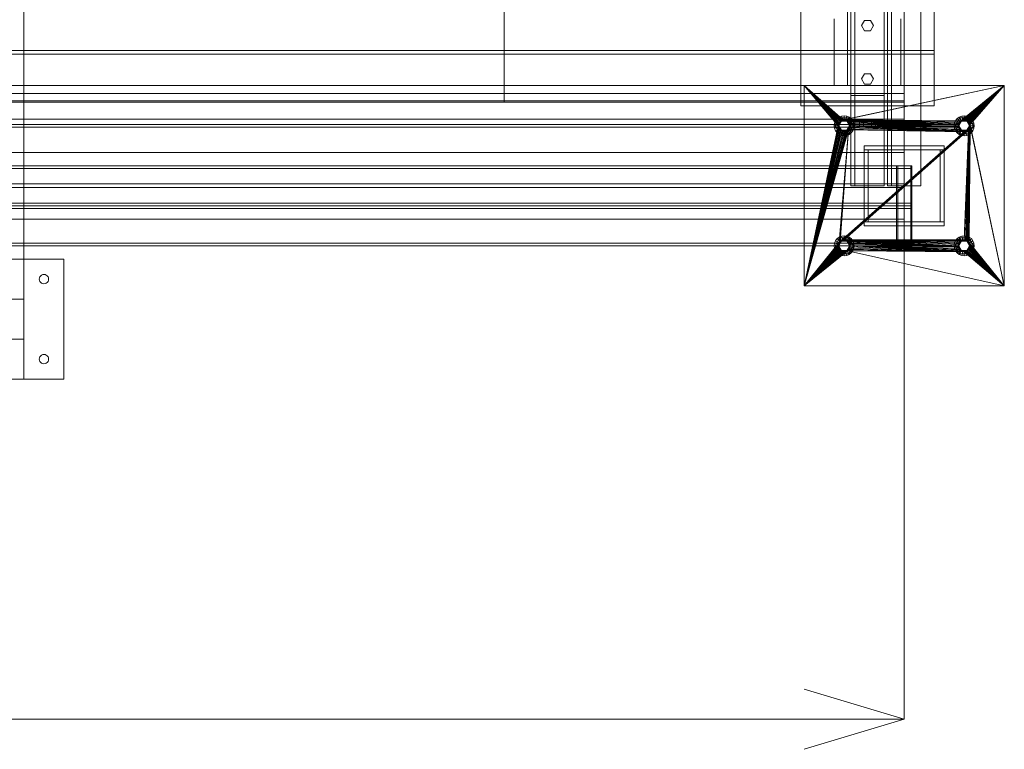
# Model space of a CAD drawing. Header units: millimetres. Extents: x -4395 to 65662, y -65530 to 6847.
# Tile 560 of 656: x 14682 to 16158, y -19595 to -18501. Entities that reach past the tile are written whole.
import ezdxf

# ---------------------------------------------------------------- set-up
doc = ezdxf.new("R2010")
doc.units = ezdxf.units.MM
doc.layers.add('COTAS_O', color=1, linetype='Continuous', lineweight=0)
doc.layers.add('superior_mezcladora', color=7, linetype='Continuous', lineweight=0)
doc.dimstyles.new('R19_100', dxfattribs={"dimtxt": 250, "dimasz": 150, "dimexe": 150, "dimexo": 80, "dimgap": 100, "dimtad": 1, "dimtih": 1, "dimtoh": 1, "dimdsep": 46, "dimcen": 0.09, "dimadec": 0, "dimazin": 0, "dimtfac": 1, "dimtdec": 4, "dimtofl": 0, "dimtmove": 0, "dimatfit": 3, "dimfxl": 1, "dimtolj": 1, "dimtzin": 0, "dimarcsym": 0})

# ---------------------------------------------------------------- blocks, each defined once
blk = doc.blocks.new('DIM_R33_36')
at = {"layer": 'COTAS_O'}
for p, q in [((9808.4, -18650), (9808.4, -19550)), ((16008.4, -18650), (16008.4, -19550)), ((9808.4, -19550), (9958.4, -19505)), ((16008.4, -19550), (15858.4, -19505)), ((9808.4, -19550), (16008.4, -19550)), ((9808.4, -19550), (9958.4, -19595)), ((16008.4, -19550), (15858.4, -19595))]:
    blk.add_line(p, q, dxfattribs=at)
blk.add_text('6200 O', height=250, dxfattribs=at).set_placement((12908.4, -19450))

msp = doc.modelspace()

# ---------------------------------------------------------------- linework, layer by layer
at = {"layer": 'superior_mezcladora'}
for p, q in [((15983.381, -18650), (15983.381, -17350)), ((16008.381, -17350), (16008.381, -18650)), ((15408.381, -17375), (15408.381, -18625)), ((15983.381, -18625), (15983.381, -17375)), ((16008.381, -17375), (16008.381, -18625)), ((15923.381, -18600), (15923.381, -17400)), ((15983.381, -17400), (15983.381, -18600)), ((14688.381, -18080), (14688.381, -18980)), ((15408.381, -18625), (15408.381, -18150)), ((15983.381, -18150), (15983.381, -18625)), ((15928.381, -18400), (15928.381, -18750)), ((15934.381, -18750), (15934.381, -18400)), ((15978.381, -18750), (15978.381, -18400)), ((15983.381, -18400), (15983.381, -18750)), ((15989.381, -18750), (15989.381, -18400)), ((16033.381, -18750), (16033.381, -18400)), ((15853.381, -18630), (15853.381, -18470)), ((16053.381, -18470), (16053.381, -18630)), ((15903.381, -18600), (15903.381, -18500)), ((15944.381, -18510), (15948.881, -18502.206)), ((15948.881, -18517.794), (15944.381, -18510)), ((15948.881, -18502.206), (15957.881, -18502.206)), ((15957.881, -18502.206), (15962.381, -18510)), ((15962.381, -18510), (15957.881, -18517.794)), ((16003.381, -18500), (16003.381, -18600)), ((16053.381, -18500), (16053.381, -18600)), ((15957.881, -18517.794), (15948.881, -18517.794)), ((9733.381, -18547.2), (16053.381, -18547.2)), ((16053.381, -18552.8), (9733.381, -18552.8)), ((16053.381, -18547.2), (16053.381, -18552.8)), ((15944.381, -18590), (15948.881, -18582.206)), ((15948.881, -18582.206), (15957.881, -18582.206)), ((15957.881, -18582.206), (15962.381, -18590)), ((16053.381, -18600), (9733.381, -18600)), ((15858.381, -18900), (15858.381, -18600)), ((15858.381, -18600), (15909.381, -18660)), ((15858.381, -18600), (15909.554, -18658.244)), ((15858.381, -18600), (15910.067, -18656.556)), ((15858.381, -18600), (15910.898, -18655)), ((15858.381, -18600), (15912.018, -18653.636)), ((15858.381, -18600), (15913.381, -18652.517)), ((15858.381, -18600), (15914.937, -18651.685)), ((15858.381, -18600), (15916.626, -18651.173)), ((15858.381, -18600), (16158.381, -18600)), ((16003.381, -18600), (15903.381, -18600)), ((16158.381, -18600), (15916.626, -18651.173)), ((16158.381, -18600), (15918.381, -18651)), ((15983.381, -18600), (15923.381, -18600)), ((15948.881, -18597.794), (15944.381, -18590)), ((15957.881, -18597.794), (15948.881, -18597.794)), ((15962.381, -18590), (15957.881, -18597.794)), ((16158.381, -18600), (16093.381, -18652.517)), ((16158.381, -18600), (16094.937, -18651.685)), ((16158.381, -18600), (16096.626, -18651.173)), ((16158.381, -18600), (16098.381, -18651)), ((16158.381, -18600), (16100.137, -18651.173)), ((16158.381, -18600), (16101.826, -18651.685)), ((16158.381, -18600), (16103.382, -18652.517)), ((16158.381, -18600), (16104.745, -18653.636)), ((16158.381, -18600), (16105.865, -18655)), ((16158.381, -18600), (16106.696, -18656.556)), ((16158.381, -18600), (16107.209, -18658.244)), ((16158.381, -18600), (16158.381, -18900)), ((9808.381, -18612), (16008.381, -18612)), ((15928.381, -18650), (15928.381, -18615)), ((15928.381, -18615), (15978.381, -18615)), ((15978.381, -18615), (15978.381, -18650)), ((16008.381, -18612), (16008.381, -18662)), ((9808.381, -18623), (16008.381, -18623)), ((9808.381, -18625), (16008.381, -18625)), ((15408.381, -18625), (9833.381, -18625)), ((15983.381, -18625), (15408.381, -18625)), ((16053.381, -18630), (15853.381, -18630)), ((16008.381, -18625), (15983.381, -18625)), ((16008.381, -18623), (16008.381, -18658)), ((16008.381, -18625), (16008.381, -18650)), ((15914.499, -18645.511), (15910.881, -18647.01)), ((15918.381, -18645), (15914.499, -18645.511)), ((15916.052, -18651.307), (15914.499, -18645.511)), ((15922.264, -18645.511), (15918.381, -18645)), ((15918.381, -18651), (15918.381, -18645)), ((15920.711, -18651.307), (15922.264, -18645.511)), ((15925.881, -18647.01), (15922.264, -18645.511)), ((16094.499, -18645.511), (16090.881, -18647.01)), ((16098.381, -18645), (16094.499, -18645.511)), ((16096.052, -18651.307), (16094.499, -18645.511)), ((16102.264, -18645.511), (16098.381, -18645)), ((16098.381, -18651), (16098.381, -18645)), ((16100.711, -18651.307), (16102.264, -18645.511)), ((16105.881, -18647.01), (16102.264, -18645.511)), ((16008.381, -18650), (9808.381, -18650)), ((16008.381, -18658), (9808.381, -18658)), ((15858.381, -18900), (15909.381, -18660)), ((15909.554, -18661.756), (15858.381, -18900)), ((15903.893, -18656.118), (15903.381, -18660)), ((15909.381, -18660), (15903.381, -18660)), ((15903.381, -18660), (15903.893, -18663.882)), ((15905.391, -18652.5), (15903.893, -18656.118)), ((15909.688, -18657.671), (15903.893, -18656.118)), ((15911.456, -18648.006), (15904.531, -18660)), ((15910.381, -18660), (15904.531, -18660)), ((15904.531, -18660), (15911.456, -18671.994)), ((15907.775, -18649.393), (15905.391, -18652.5)), ((15910.587, -18655.5), (15905.391, -18652.5)), ((15910.881, -18647.01), (15907.775, -18649.393)), ((15912.018, -18653.636), (15907.775, -18649.393)), ((15909.381, -18660), (15909.688, -18657.671)), ((15909.554, -18658.244), (15909.381, -18660)), ((15909.381, -18660), (15909.554, -18661.756)), ((15909.688, -18662.329), (15909.381, -18660)), ((15910.067, -18656.556), (15909.554, -18658.244)), ((15909.554, -18661.756), (15910.067, -18663.444)), ((15909.688, -18657.671), (15910.587, -18655.5)), ((15910.898, -18655), (15910.067, -18656.556)), ((15910.381, -18660), (15914.381, -18653.072)), ((15910.381, -18660), (15910.654, -18657.929)), ((15910.654, -18662.071), (15910.381, -18660)), ((15914.381, -18666.928), (15910.381, -18660)), ((15910.587, -18655.5), (15912.018, -18653.636)), ((15910.654, -18657.929), (15911.453, -18656)), ((15913.881, -18652.206), (15910.881, -18647.01)), ((15912.018, -18653.636), (15910.898, -18655)), ((15911.453, -18656), (15912.725, -18654.343)), ((15925.306, -18648.006), (15911.456, -18648.006)), ((15914.381, -18653.072), (15911.456, -18648.006)), ((15912.018, -18653.636), (15913.881, -18652.206)), ((15913.381, -18652.517), (15912.018, -18653.636)), ((15912.725, -18654.343), (15914.381, -18653.072)), ((15914.937, -18651.685), (15913.381, -18652.517)), ((15913.881, -18652.206), (15916.052, -18651.307)), ((15914.381, -18653.072), (15916.311, -18652.273)), ((15914.381, -18653.072), (15922.381, -18653.072)), ((15916.626, -18651.173), (15914.937, -18651.685)), ((15916.052, -18651.307), (15918.381, -18651)), ((15916.311, -18652.273), (15918.381, -18652)), ((15918.381, -18651), (15916.626, -18651.173)), ((15920.137, -18651.173), (15918.381, -18651)), ((15918.381, -18651), (16089.554, -18658.244)), ((15918.381, -18651), (16090.067, -18656.556)), ((15918.381, -18651), (16090.898, -18655)), ((15918.381, -18651), (16092.018, -18653.636)), ((15918.381, -18651), (16093.381, -18652.517)), ((15918.381, -18651), (15920.711, -18651.307)), ((15918.381, -18652), (15920.452, -18652.273)), ((15921.826, -18651.685), (15920.137, -18651.173)), ((15920.137, -18651.173), (16089.554, -18658.244)), ((15920.452, -18652.273), (15922.381, -18653.072)), ((15920.711, -18651.307), (15922.881, -18652.206)), ((15923.382, -18652.517), (15921.826, -18651.685)), ((15921.826, -18651.685), (16089.554, -18658.244)), ((15922.381, -18653.072), (15925.306, -18648.006)), ((15922.381, -18653.072), (15924.038, -18654.343)), ((15922.381, -18653.072), (15926.381, -18660)), ((15926.381, -18660), (15922.381, -18666.928)), ((15922.881, -18652.206), (15925.881, -18647.01)), ((15922.881, -18652.206), (15924.745, -18653.636)), ((15924.745, -18653.636), (15923.382, -18652.517)), ((15923.382, -18652.517), (16089.554, -18658.244)), ((15924.038, -18654.343), (15925.31, -18656)), ((15924.745, -18653.636), (15928.988, -18649.393)), ((15925.865, -18655), (15924.745, -18653.636)), ((15924.745, -18653.636), (16089.554, -18658.244)), ((15924.745, -18653.636), (15926.176, -18655.5)), ((15932.231, -18660), (15925.306, -18648.006)), ((15925.306, -18671.994), (15932.231, -18660)), ((15925.31, -18656), (15926.109, -18657.929)), ((15926.696, -18656.556), (15925.865, -18655)), ((15925.865, -18655), (16089.554, -18658.244)), ((15928.988, -18649.393), (15925.881, -18647.01)), ((15926.109, -18657.929), (15926.381, -18660)), ((15926.381, -18660), (15926.109, -18662.071)), ((15926.176, -18655.5), (15931.372, -18652.5)), ((15926.176, -18655.5), (15927.075, -18657.671)), ((15932.231, -18660), (15926.381, -18660)), ((15927.209, -18658.244), (15926.696, -18656.556)), ((15926.696, -18656.556), (16089.554, -18658.244)), ((15926.696, -18663.444), (15927.209, -18661.756)), ((15927.075, -18657.671), (15932.87, -18656.118)), ((15927.075, -18657.671), (15927.381, -18660)), ((15927.381, -18660), (15927.075, -18662.329)), ((15927.381, -18660), (15927.209, -18658.244)), ((15927.209, -18658.244), (16089.554, -18658.244)), ((15927.209, -18661.756), (15927.381, -18660)), ((16098.381, -18669), (15927.209, -18661.756)), ((15927.381, -18660), (16089.554, -18658.244)), ((16089.381, -18660), (15927.381, -18660)), ((16089.554, -18661.756), (15927.381, -18660)), ((16090.067, -18663.444), (15927.381, -18660)), ((16090.898, -18665), (15927.381, -18660)), ((16092.018, -18666.364), (15927.381, -18660)), ((16093.381, -18667.483), (15927.381, -18660)), ((16094.937, -18668.315), (15927.381, -18660)), ((16096.626, -18668.827), (15927.381, -18660)), ((16098.381, -18669), (15927.381, -18660)), ((15933.381, -18660), (15927.381, -18660)), ((15978.381, -18650), (15928.381, -18650)), ((15931.372, -18652.5), (15928.988, -18649.393)), ((15932.87, -18656.118), (15931.372, -18652.5)), ((15933.381, -18660), (15932.87, -18656.118)), ((15932.87, -18663.882), (15933.381, -18660)), ((15947.381, -18650), (15941.381, -18650)), ((15941.381, -18662), (15941.381, -18650)), ((15959.381, -18650), (15947.381, -18650)), ((15947.381, -18662), (15947.381, -18650)), ((15965.381, -18650), (15959.381, -18650)), ((15959.381, -18662), (15959.381, -18650)), ((15965.381, -18650), (15965.381, -18662)), ((16008.381, -18650), (15983.381, -18650)), ((16083.893, -18656.118), (16083.381, -18660)), ((16089.381, -18660), (16083.381, -18660)), ((16083.381, -18660), (16083.893, -18663.882)), ((16085.391, -18652.5), (16083.893, -18656.118)), ((16089.688, -18657.671), (16083.893, -18656.118)), ((16091.456, -18648.006), (16084.531, -18660)), ((16090.381, -18660), (16084.531, -18660)), ((16084.531, -18660), (16091.456, -18671.994)), ((16087.775, -18649.393), (16085.391, -18652.5)), ((16090.587, -18655.5), (16085.391, -18652.5)), ((16090.881, -18647.01), (16087.775, -18649.393)), ((16092.018, -18653.636), (16087.775, -18649.393)), ((16089.381, -18660), (16089.688, -18657.671)), ((16089.554, -18658.244), (16089.381, -18660)), ((16089.381, -18660), (16089.554, -18661.756)), ((16089.688, -18662.329), (16089.381, -18660)), ((16090.067, -18656.556), (16089.554, -18658.244)), ((16089.554, -18661.756), (16090.067, -18663.444)), ((16089.688, -18657.671), (16090.587, -18655.5)), ((16090.898, -18655), (16090.067, -18656.556)), ((16090.381, -18660), (16094.381, -18653.072)), ((16090.381, -18660), (16090.654, -18657.929)), ((16090.654, -18662.071), (16090.381, -18660)), ((16094.381, -18666.928), (16090.381, -18660)), ((16090.587, -18655.5), (16092.018, -18653.636)), ((16090.654, -18657.929), (16091.453, -18656)), ((16093.881, -18652.206), (16090.881, -18647.01)), ((16092.018, -18653.636), (16090.898, -18655)), ((16091.453, -18656), (16092.725, -18654.343)), ((16105.306, -18648.006), (16091.456, -18648.006)), ((16094.381, -18653.072), (16091.456, -18648.006)), ((16092.018, -18653.636), (16093.881, -18652.206)), ((16093.381, -18652.517), (16092.018, -18653.636)), ((16092.725, -18654.343), (16094.381, -18653.072)), ((16094.937, -18651.685), (16093.381, -18652.517)), ((16093.881, -18652.206), (16096.052, -18651.307)), ((16094.381, -18653.072), (16096.311, -18652.273)), ((16094.381, -18653.072), (16102.381, -18653.072)), ((16096.626, -18651.173), (16094.937, -18651.685)), ((16096.052, -18651.307), (16098.381, -18651)), ((16096.311, -18652.273), (16098.381, -18652)), ((16098.381, -18651), (16096.626, -18651.173)), ((16100.137, -18651.173), (16098.381, -18651)), ((16098.381, -18651), (16100.711, -18651.307)), ((16098.381, -18652), (16100.452, -18652.273)), ((16107.381, -18660), (16098.381, -18831)), ((16107.209, -18661.756), (16098.381, -18831)), ((16101.826, -18651.685), (16100.137, -18651.173)), ((16107.381, -18660), (16100.137, -18831.173)), ((16100.452, -18652.273), (16102.381, -18653.072)), ((16100.711, -18651.307), (16102.881, -18652.206)), ((16103.382, -18652.517), (16101.826, -18651.685)), ((16101.826, -18831.685), (16107.381, -18660)), ((16102.381, -18653.072), (16105.306, -18648.006)), ((16102.381, -18653.072), (16104.038, -18654.343)), ((16102.381, -18653.072), (16106.381, -18660)), ((16106.381, -18660), (16102.381, -18666.928)), ((16102.881, -18652.206), (16105.881, -18647.01)), ((16102.881, -18652.206), (16104.745, -18653.636)), ((16104.745, -18653.636), (16103.382, -18652.517)), ((16103.382, -18832.517), (16107.381, -18660)), ((16104.038, -18654.343), (16105.31, -18656)), ((16104.745, -18653.636), (16108.988, -18649.393)), ((16105.865, -18655), (16104.745, -18653.636)), ((16104.745, -18653.636), (16106.176, -18655.5)), ((16104.745, -18833.636), (16107.381, -18660)), ((16112.231, -18660), (16105.306, -18648.006)), ((16105.306, -18671.994), (16112.231, -18660)), ((16105.31, -18656), (16106.109, -18657.929)), ((16106.696, -18656.556), (16105.865, -18655)), ((16105.865, -18835), (16107.381, -18660)), ((16108.988, -18649.393), (16105.881, -18647.01)), ((16106.109, -18657.929), (16106.381, -18660)), ((16106.381, -18660), (16106.109, -18662.071)), ((16106.176, -18655.5), (16111.372, -18652.5)), ((16106.176, -18655.5), (16107.075, -18657.671)), ((16112.231, -18660), (16106.381, -18660)), ((16107.209, -18658.244), (16106.696, -18656.556)), ((16106.696, -18663.444), (16107.209, -18661.756)), ((16107.075, -18657.671), (16112.87, -18656.118)), ((16107.075, -18657.671), (16107.381, -18660)), ((16107.381, -18660), (16107.075, -18662.329)), ((16158.381, -18900), (16107.209, -18658.244)), ((16107.381, -18660), (16107.209, -18658.244)), ((16107.209, -18661.756), (16107.381, -18660)), ((16158.381, -18900), (16107.381, -18660)), ((16113.381, -18660), (16107.381, -18660)), ((16111.372, -18652.5), (16108.988, -18649.393)), ((16112.87, -18656.118), (16111.372, -18652.5)), ((16113.381, -18660), (16112.87, -18656.118)), ((16112.87, -18663.882), (16113.381, -18660)), ((16008.381, -18662), (9808.381, -18662)), ((15910.067, -18663.444), (15858.381, -18900)), ((15910.898, -18665), (15858.381, -18900)), ((15912.018, -18666.364), (15858.381, -18900)), ((15924.745, -18666.364), (15858.381, -18900)), ((15913.381, -18667.483), (15858.381, -18900)), ((15923.382, -18667.483), (15858.381, -18900)), ((15914.937, -18668.315), (15858.381, -18900)), ((15921.826, -18668.315), (15858.381, -18900)), ((15916.626, -18668.827), (15858.381, -18900)), ((15920.137, -18668.827), (15858.381, -18900)), ((15918.381, -18669), (15858.381, -18900)), ((15909.688, -18662.329), (15903.893, -18663.882)), ((15903.893, -18663.882), (15905.391, -18667.5)), ((15910.587, -18664.5), (15905.391, -18667.5)), ((15905.391, -18667.5), (15907.775, -18670.607)), ((15912.018, -18666.364), (15907.775, -18670.607)), ((15907.775, -18670.607), (15910.881, -18672.99)), ((15910.587, -18664.5), (15909.688, -18662.329)), ((15910.067, -18663.444), (15910.898, -18665)), ((15912.018, -18666.364), (15910.587, -18664.5)), ((15911.453, -18664), (15910.654, -18662.071)), ((15913.881, -18667.794), (15910.881, -18672.99)), ((15910.881, -18672.99), (15914.499, -18674.489)), ((15910.898, -18665), (15912.018, -18666.364)), ((15924.745, -18666.364), (15910.898, -18835)), ((15912.725, -18665.657), (15911.453, -18664)), ((15914.381, -18666.928), (15911.456, -18671.994)), ((15911.456, -18671.994), (15925.306, -18671.994)), ((15912.018, -18666.364), (15913.381, -18667.483)), ((15924.745, -18666.364), (15912.018, -18833.636)), ((16104.745, -18666.364), (15912.018, -18833.636)), ((15913.881, -18667.794), (15912.018, -18666.364)), ((16103.382, -18667.483), (15912.018, -18833.636)), ((16101.826, -18668.315), (15912.018, -18833.636)), ((16100.137, -18668.827), (15912.018, -18833.636)), ((16098.381, -18669), (15912.018, -18833.636)), ((15914.381, -18666.928), (15912.725, -18665.657)), ((16104.745, -18666.364), (15913.381, -18832.517)), ((15913.381, -18667.483), (15914.937, -18668.315)), ((15916.052, -18668.693), (15913.881, -18667.794)), ((15916.311, -18667.727), (15914.381, -18666.928)), ((15922.381, -18666.928), (15914.381, -18666.928)), ((15916.052, -18668.693), (15914.499, -18674.489)), ((15914.499, -18674.489), (15918.381, -18675)), ((16104.745, -18666.364), (15914.937, -18831.685)), ((15914.937, -18668.315), (15916.626, -18668.827)), ((15918.381, -18669), (15916.052, -18668.693)), ((15918.381, -18668), (15916.311, -18667.727)), ((16104.745, -18666.364), (15916.626, -18831.173)), ((15916.626, -18668.827), (15918.381, -18669)), ((16104.745, -18666.364), (15918.381, -18831)), ((15920.452, -18667.727), (15918.381, -18668)), ((15920.711, -18668.693), (15918.381, -18669)), ((15918.381, -18669), (15920.137, -18668.827)), ((15918.381, -18669), (15918.381, -18675)), ((15918.381, -18675), (15922.264, -18674.489)), ((15920.137, -18668.827), (15921.826, -18668.315)), ((15922.381, -18666.928), (15920.452, -18667.727)), ((15922.881, -18667.794), (15920.711, -18668.693)), ((15920.711, -18668.693), (15922.264, -18674.489)), ((15921.826, -18668.315), (15923.382, -18667.483)), ((15922.264, -18674.489), (15925.881, -18672.99)), ((15924.038, -18665.657), (15922.381, -18666.928)), ((15922.381, -18666.928), (15925.306, -18671.994)), ((15924.745, -18666.364), (15922.881, -18667.794)), ((15922.881, -18667.794), (15925.881, -18672.99)), ((15923.382, -18667.483), (15924.745, -18666.364)), ((15925.31, -18664), (15924.038, -18665.657)), ((15926.176, -18664.5), (15924.745, -18666.364)), ((15924.745, -18666.364), (15925.865, -18665)), ((16098.381, -18669), (15924.745, -18666.364)), ((15924.745, -18666.364), (15928.988, -18670.607)), ((15926.109, -18662.071), (15925.31, -18664)), ((15925.865, -18665), (15926.696, -18663.444)), ((16098.381, -18669), (15925.865, -18665)), ((15925.881, -18672.99), (15928.988, -18670.607)), ((15927.075, -18662.329), (15926.176, -18664.5)), ((15926.176, -18664.5), (15931.372, -18667.5)), ((16098.381, -18669), (15926.696, -18663.444)), ((15927.075, -18662.329), (15932.87, -18663.882)), ((15928.988, -18670.607), (15931.372, -18667.5)), ((15931.372, -18667.5), (15932.87, -18663.882)), ((15947.381, -18662), (15941.381, -18662)), ((15959.381, -18662), (15947.381, -18662)), ((15959.381, -18662), (15965.381, -18662)), ((16089.688, -18662.329), (16083.893, -18663.882)), ((16083.893, -18663.882), (16085.391, -18667.5)), ((16090.587, -18664.5), (16085.391, -18667.5)), ((16085.391, -18667.5), (16087.775, -18670.607)), ((16092.018, -18666.364), (16087.775, -18670.607)), ((16087.775, -18670.607), (16090.881, -18672.99)), ((16090.587, -18664.5), (16089.688, -18662.329)), ((16090.067, -18663.444), (16090.898, -18665)), ((16092.018, -18666.364), (16090.587, -18664.5)), ((16091.453, -18664), (16090.654, -18662.071)), ((16093.881, -18667.794), (16090.881, -18672.99)), ((16090.881, -18672.99), (16094.499, -18674.489)), ((16090.898, -18665), (16092.018, -18666.364)), ((16092.725, -18665.657), (16091.453, -18664)), ((16094.381, -18666.928), (16091.456, -18671.994)), ((16091.456, -18671.994), (16105.306, -18671.994)), ((16092.018, -18666.364), (16093.381, -18667.483)), ((16093.881, -18667.794), (16092.018, -18666.364)), ((16094.381, -18666.928), (16092.725, -18665.657)), ((16093.381, -18667.483), (16094.937, -18668.315)), ((16096.052, -18668.693), (16093.881, -18667.794)), ((16096.311, -18667.727), (16094.381, -18666.928)), ((16102.381, -18666.928), (16094.381, -18666.928)), ((16096.052, -18668.693), (16094.499, -18674.489)), ((16094.499, -18674.489), (16098.381, -18675)), ((16094.937, -18668.315), (16096.626, -18668.827)), ((16098.381, -18669), (16096.052, -18668.693)), ((16098.381, -18668), (16096.311, -18667.727)), ((16096.626, -18668.827), (16098.381, -18669)), ((16106.696, -18663.444), (16098.381, -18831)), ((16105.865, -18665), (16098.381, -18831)), ((16104.745, -18666.364), (16098.381, -18831)), ((16100.452, -18667.727), (16098.381, -18668)), ((16100.711, -18668.693), (16098.381, -18669)), ((16098.381, -18669), (16100.137, -18668.827)), ((16098.381, -18669), (16098.381, -18675)), ((16098.381, -18675), (16102.264, -18674.489)), ((16100.137, -18668.827), (16101.826, -18668.315)), ((16102.381, -18666.928), (16100.452, -18667.727)), ((16102.881, -18667.794), (16100.711, -18668.693)), ((16100.711, -18668.693), (16102.264, -18674.489)), ((16101.826, -18668.315), (16103.382, -18667.483)), ((16102.264, -18674.489), (16105.881, -18672.99)), ((16104.038, -18665.657), (16102.381, -18666.928)), ((16102.381, -18666.928), (16105.306, -18671.994)), ((16104.745, -18666.364), (16102.881, -18667.794)), ((16102.881, -18667.794), (16105.881, -18672.99)), ((16103.382, -18667.483), (16104.745, -18666.364)), ((16105.31, -18664), (16104.038, -18665.657)), ((16106.176, -18664.5), (16104.745, -18666.364)), ((16104.745, -18666.364), (16105.865, -18665)), ((16104.745, -18666.364), (16108.988, -18670.607)), ((16106.109, -18662.071), (16105.31, -18664)), ((16105.865, -18665), (16106.696, -18663.444)), ((16105.881, -18672.99), (16108.988, -18670.607)), ((16107.075, -18662.329), (16106.176, -18664.5)), ((16106.176, -18664.5), (16111.372, -18667.5)), ((16107.075, -18662.329), (16112.87, -18663.882)), ((16108.988, -18670.607), (16111.372, -18667.5)), ((16111.372, -18667.5), (16112.87, -18663.882)), ((15948.381, -18696), (15948.381, -18690)), ((15948.381, -18690), (16068.381, -18690)), ((16068.381, -18690), (16068.381, -18696)), ((9808.381, -18700), (16008.381, -18700)), ((16068.381, -18696), (15948.381, -18696)), ((15948.381, -18804), (15948.381, -18696)), ((15948.381, -18696), (15954.381, -18696)), ((15954.381, -18696), (15954.381, -18804)), ((16008.381, -18700), (16008.381, -18800)), ((16062.381, -18804), (16062.381, -18696)), ((16062.381, -18696), (16068.381, -18696)), ((16068.381, -18696), (16068.381, -18804)), ((15996.97, -18720), (13930.304, -18720)), ((13931.825, -18720), (15998.492, -18720)), ((16018.271, -18720), (13951.605, -18720)), ((13953.126, -18720), (16019.793, -18720)), ((15996.97, -18780), (15996.97, -18720)), ((15996.97, -18720), (15998.492, -18720)), ((15998.492, -18720), (15998.492, -18780)), ((15998.492, -18724), (15998.492, -18720)), ((15998.492, -18720), (16018.271, -18720)), ((16018.271, -18780), (16018.271, -18720)), ((16018.271, -18720), (16019.793, -18720)), ((16018.271, -18720), (16018.271, -18724)), ((16019.793, -18720), (16019.793, -18780)), ((13931.825, -18724), (15998.492, -18724)), ((16018.271, -18724), (13951.605, -18724)), ((16018.271, -18724), (15998.492, -18724)), ((9808.381, -18747.2), (16008.381, -18747.2)), ((15928.381, -18750), (15978.381, -18750)), ((15928.381, -18750), (15934.381, -18750)), ((15983.381, -18750), (16033.381, -18750)), ((15983.381, -18750), (15989.381, -18750)), ((16008.381, -18747.2), (16008.381, -18752.8)), ((16008.381, -18752.8), (9808.381, -18752.8)), ((15998.492, -18776), (13931.825, -18776)), ((13951.605, -18776), (16018.271, -18776)), ((15998.492, -18780), (15998.492, -18776)), ((15998.492, -18776), (16018.271, -18776)), ((16018.271, -18776), (16018.271, -18780)), ((13930.304, -18780), (15996.97, -18780)), ((15998.492, -18780), (13931.825, -18780)), ((13931.825, -18784), (15998.492, -18784)), ((13951.605, -18780), (16018.271, -18780)), ((16018.271, -18784), (13951.605, -18784)), ((16019.793, -18780), (13953.126, -18780)), ((15998.492, -18780), (15996.97, -18780)), ((15996.97, -18840), (15996.97, -18780)), ((16018.271, -18780), (15998.492, -18780)), ((15998.492, -18780), (15998.492, -18840)), ((15998.492, -18784), (15998.492, -18780)), ((16018.271, -18784), (15998.492, -18784)), ((16019.793, -18780), (16018.271, -18780)), ((16018.271, -18840), (16018.271, -18780)), ((16018.271, -18780), (16018.271, -18784)), ((16019.793, -18780), (16019.793, -18840)), ((16008.381, -18800), (9808.381, -18800)), ((15948.381, -18810), (15948.381, -18804)), ((15948.381, -18804), (16068.381, -18804)), ((15954.381, -18804), (15948.381, -18804)), ((16068.381, -18804), (16062.381, -18804)), ((16068.381, -18804), (16068.381, -18810)), ((16068.381, -18810), (15948.381, -18810)), ((15998.492, -18836), (13931.825, -18836)), ((13951.605, -18836), (16018.271, -18836)), ((15858.381, -18900), (15910.898, -18835)), ((15858.381, -18900), (15910.067, -18836.556)), ((15858.381, -18900), (15909.554, -18838.244)), ((15903.893, -18836.118), (15903.381, -18840)), ((15905.391, -18832.5), (15903.893, -18836.118)), ((15909.688, -18837.671), (15903.893, -18836.118)), ((15911.456, -18828.006), (15904.531, -18840)), ((15907.775, -18829.393), (15905.391, -18832.5)), ((15910.587, -18835.5), (15905.391, -18832.5)), ((15910.881, -18827.01), (15907.775, -18829.393)), ((15912.018, -18833.636), (15907.775, -18829.393)), ((15909.381, -18840), (15909.688, -18837.671)), ((15909.554, -18838.244), (15909.381, -18840)), ((15910.067, -18836.556), (15909.554, -18838.244)), ((15909.688, -18837.671), (15910.587, -18835.5)), ((15910.898, -18835), (15910.067, -18836.556)), ((15910.381, -18840), (15914.381, -18833.072)), ((15910.381, -18840), (15910.654, -18837.929)), ((15910.587, -18835.5), (15912.018, -18833.636)), ((15910.654, -18837.929), (15911.453, -18836)), ((15914.499, -18825.511), (15910.881, -18827.01)), ((15913.881, -18832.206), (15910.881, -18827.01)), ((15912.018, -18833.636), (15910.898, -18835)), ((15911.453, -18836), (15912.725, -18834.343)), ((15925.306, -18828.006), (15911.456, -18828.006)), ((15914.381, -18833.072), (15911.456, -18828.006)), ((15912.018, -18833.636), (15913.881, -18832.206)), ((15913.381, -18832.517), (15912.018, -18833.636)), ((15912.725, -18834.343), (15914.381, -18833.072)), ((15914.937, -18831.685), (15913.381, -18832.517)), ((15913.881, -18832.206), (15916.052, -18831.307)), ((15914.381, -18833.072), (15916.311, -18832.273)), ((15914.381, -18833.072), (15922.381, -18833.072)), ((15918.381, -18825), (15914.499, -18825.511)), ((15916.052, -18831.307), (15914.499, -18825.511)), ((15916.626, -18831.173), (15914.937, -18831.685)), ((15916.052, -18831.307), (15918.381, -18831)), ((15916.311, -18832.273), (15918.381, -18832)), ((15918.381, -18831), (15916.626, -18831.173)), ((15922.264, -18825.511), (15918.381, -18825)), ((15918.381, -18831), (15918.381, -18825)), ((15920.137, -18831.173), (15918.381, -18831)), ((15918.381, -18831), (16089.381, -18840)), ((15918.381, -18831), (16089.554, -18838.244)), ((15918.381, -18831), (16090.067, -18836.556)), ((15918.381, -18831), (16090.898, -18835)), ((15918.381, -18831), (16092.018, -18833.636)), ((15918.381, -18831), (16093.381, -18832.517)), ((15918.381, -18831), (16094.937, -18831.685)), ((15918.381, -18831), (16096.626, -18831.173)), ((15918.381, -18831), (16098.381, -18831)), ((15918.381, -18831), (15920.711, -18831.307)), ((15918.381, -18832), (15920.452, -18832.273)), ((15921.826, -18831.685), (15920.137, -18831.173)), ((15920.137, -18831.173), (16089.381, -18840)), ((15920.452, -18832.273), (15922.381, -18833.072)), ((15920.711, -18831.307), (15922.264, -18825.511)), ((15920.711, -18831.307), (15922.881, -18832.206)), ((15923.382, -18832.517), (15921.826, -18831.685)), ((15921.826, -18831.685), (16089.381, -18840)), ((15925.881, -18827.01), (15922.264, -18825.511)), ((15922.381, -18833.072), (15925.306, -18828.006)), ((15922.381, -18833.072), (15924.038, -18834.343)), ((15922.381, -18833.072), (15926.381, -18840)), ((15922.881, -18832.206), (15925.881, -18827.01)), ((15922.881, -18832.206), (15924.745, -18833.636)), ((15924.745, -18833.636), (15923.382, -18832.517)), ((15923.382, -18832.517), (16089.381, -18840)), ((15924.038, -18834.343), (15925.31, -18836)), ((15924.745, -18833.636), (15928.988, -18829.393)), ((15925.865, -18835), (15924.745, -18833.636)), ((15924.745, -18833.636), (16089.381, -18840)), ((15924.745, -18833.636), (15926.176, -18835.5)), ((15932.231, -18840), (15925.306, -18828.006)), ((15925.31, -18836), (15926.109, -18837.929)), ((15926.696, -18836.556), (15925.865, -18835)), ((15925.865, -18835), (16089.381, -18840)), ((15928.988, -18829.393), (15925.881, -18827.01)), ((15926.109, -18837.929), (15926.381, -18840)), ((15926.176, -18835.5), (15931.372, -18832.5)), ((15926.176, -18835.5), (15927.075, -18837.671)), ((15927.209, -18838.244), (15926.696, -18836.556)), ((15926.696, -18836.556), (16089.381, -18840)), ((15927.075, -18837.671), (15932.87, -18836.118)), ((15927.075, -18837.671), (15927.381, -18840)), ((15927.381, -18840), (15927.209, -18838.244)), ((15927.209, -18838.244), (16089.381, -18840)), ((15931.372, -18832.5), (15928.988, -18829.393)), ((15932.87, -18836.118), (15931.372, -18832.5)), ((15933.381, -18840), (15932.87, -18836.118)), ((15998.492, -18840), (15998.492, -18836)), ((15998.492, -18836), (16018.271, -18836)), ((16018.271, -18836), (16018.271, -18840)), ((16083.893, -18836.118), (16083.381, -18840)), ((16085.391, -18832.5), (16083.893, -18836.118)), ((16089.688, -18837.671), (16083.893, -18836.118)), ((16091.456, -18828.006), (16084.531, -18840)), ((16087.775, -18829.393), (16085.391, -18832.5)), ((16090.587, -18835.5), (16085.391, -18832.5)), ((16090.881, -18827.01), (16087.775, -18829.393)), ((16092.018, -18833.636), (16087.775, -18829.393)), ((16089.381, -18840), (16089.688, -18837.671)), ((16089.554, -18838.244), (16089.381, -18840)), ((16090.067, -18836.556), (16089.554, -18838.244)), ((16089.688, -18837.671), (16090.587, -18835.5)), ((16090.898, -18835), (16090.067, -18836.556)), ((16090.381, -18840), (16094.381, -18833.072)), ((16090.381, -18840), (16090.654, -18837.929)), ((16090.587, -18835.5), (16092.018, -18833.636)), ((16090.654, -18837.929), (16091.453, -18836)), ((16094.499, -18825.511), (16090.881, -18827.01)), ((16093.881, -18832.206), (16090.881, -18827.01)), ((16092.018, -18833.636), (16090.898, -18835)), ((16091.453, -18836), (16092.725, -18834.343)), ((16105.306, -18828.006), (16091.456, -18828.006)), ((16094.381, -18833.072), (16091.456, -18828.006)), ((16092.018, -18833.636), (16093.881, -18832.206)), ((16093.381, -18832.517), (16092.018, -18833.636)), ((16092.725, -18834.343), (16094.381, -18833.072)), ((16094.937, -18831.685), (16093.381, -18832.517)), ((16093.881, -18832.206), (16096.052, -18831.307)), ((16094.381, -18833.072), (16096.311, -18832.273)), ((16094.381, -18833.072), (16102.381, -18833.072)), ((16098.381, -18825), (16094.499, -18825.511)), ((16096.052, -18831.307), (16094.499, -18825.511)), ((16096.626, -18831.173), (16094.937, -18831.685)), ((16096.052, -18831.307), (16098.381, -18831)), ((16096.311, -18832.273), (16098.381, -18832)), ((16098.381, -18831), (16096.626, -18831.173)), ((16102.264, -18825.511), (16098.381, -18825)), ((16098.381, -18831), (16098.381, -18825)), ((16100.137, -18831.173), (16098.381, -18831)), ((16098.381, -18831), (16100.711, -18831.307)), ((16098.381, -18832), (16100.452, -18832.273)), ((16101.826, -18831.685), (16100.137, -18831.173)), ((16100.452, -18832.273), (16102.381, -18833.072)), ((16100.711, -18831.307), (16102.264, -18825.511)), ((16100.711, -18831.307), (16102.881, -18832.206)), ((16103.382, -18832.517), (16101.826, -18831.685)), ((16105.881, -18827.01), (16102.264, -18825.511)), ((16102.381, -18833.072), (16105.306, -18828.006)), ((16102.381, -18833.072), (16104.038, -18834.343)), ((16102.381, -18833.072), (16106.381, -18840)), ((16102.881, -18832.206), (16105.881, -18827.01)), ((16102.881, -18832.206), (16104.745, -18833.636)), ((16104.745, -18833.636), (16103.382, -18832.517)), ((16104.038, -18834.343), (16105.31, -18836)), ((16104.745, -18833.636), (16108.988, -18829.393)), ((16105.865, -18835), (16104.745, -18833.636)), ((16104.745, -18833.636), (16106.176, -18835.5)), ((16112.231, -18840), (16105.306, -18828.006)), ((16105.31, -18836), (16106.109, -18837.929)), ((16106.696, -18836.556), (16105.865, -18835)), ((16105.865, -18835), (16158.381, -18900)), ((16108.988, -18829.393), (16105.881, -18827.01)), ((16106.109, -18837.929), (16106.381, -18840)), ((16106.176, -18835.5), (16111.372, -18832.5)), ((16106.176, -18835.5), (16107.075, -18837.671)), ((16107.209, -18838.244), (16106.696, -18836.556)), ((16106.696, -18836.556), (16158.381, -18900)), ((16107.075, -18837.671), (16112.87, -18836.118)), ((16107.075, -18837.671), (16107.381, -18840)), ((16107.381, -18840), (16107.209, -18838.244)), ((16107.209, -18838.244), (16158.381, -18900)), ((16111.372, -18832.5), (16108.988, -18829.393)), ((16112.87, -18836.118), (16111.372, -18832.5)), ((16113.381, -18840), (16112.87, -18836.118)), ((13930.304, -18840), (15996.97, -18840)), ((15998.492, -18840), (13931.825, -18840)), ((13951.605, -18840), (16018.271, -18840)), ((16019.793, -18840), (13953.126, -18840)), ((15909.381, -18840), (15858.381, -18900)), ((15909.554, -18841.756), (15858.381, -18900)), ((15910.067, -18843.444), (15858.381, -18900)), ((15910.898, -18845), (15858.381, -18900)), ((15912.018, -18846.364), (15858.381, -18900)), ((15913.381, -18847.483), (15858.381, -18900)), ((15923.382, -18847.483), (15858.381, -18900)), ((15914.937, -18848.315), (15858.381, -18900)), ((15921.826, -18848.315), (15858.381, -18900)), ((15916.626, -18848.827), (15858.381, -18900)), ((15920.137, -18848.827), (15858.381, -18900)), ((15918.381, -18849), (15858.381, -18900)), ((15909.381, -18840), (15903.381, -18840)), ((15903.381, -18840), (15903.893, -18843.882)), ((15909.688, -18842.329), (15903.893, -18843.882)), ((15903.893, -18843.882), (15905.391, -18847.5)), ((15910.381, -18840), (15904.531, -18840)), ((15904.531, -18840), (15911.456, -18851.994)), ((15910.587, -18844.5), (15905.391, -18847.5)), ((15905.391, -18847.5), (15907.775, -18850.607)), ((15912.018, -18846.364), (15907.775, -18850.607)), ((15907.775, -18850.607), (15910.881, -18852.99)), ((15909.381, -18840), (15909.554, -18841.756)), ((15909.688, -18842.329), (15909.381, -18840)), ((15909.554, -18841.756), (15910.067, -18843.444)), ((15910.587, -18844.5), (15909.688, -18842.329)), ((15910.067, -18843.444), (15910.898, -18845)), ((15910.654, -18842.071), (15910.381, -18840)), ((15914.381, -18846.928), (15910.381, -18840)), ((15912.018, -18846.364), (15910.587, -18844.5)), ((15911.453, -18844), (15910.654, -18842.071)), ((15913.881, -18847.794), (15910.881, -18852.99)), ((15910.881, -18852.99), (15914.499, -18854.489)), ((15910.898, -18845), (15912.018, -18846.364)), ((15912.725, -18845.657), (15911.453, -18844)), ((15914.381, -18846.928), (15911.456, -18851.994)), ((15911.456, -18851.994), (15925.306, -18851.994)), ((15912.018, -18846.364), (15913.381, -18847.483)), ((15913.881, -18847.794), (15912.018, -18846.364)), ((15914.381, -18846.928), (15912.725, -18845.657)), ((15913.381, -18847.483), (15914.937, -18848.315)), ((15916.052, -18848.693), (15913.881, -18847.794)), ((15916.311, -18847.727), (15914.381, -18846.928)), ((15922.381, -18846.928), (15914.381, -18846.928)), ((15916.052, -18848.693), (15914.499, -18854.489)), ((15914.937, -18848.315), (15916.626, -18848.827)), ((15918.381, -18849), (15916.052, -18848.693)), ((15918.381, -18848), (15916.311, -18847.727)), ((15916.626, -18848.827), (15918.381, -18849)), ((15920.452, -18847.727), (15918.381, -18848)), ((15920.711, -18848.693), (15918.381, -18849)), ((15918.381, -18849), (15920.137, -18848.827)), ((15918.381, -18849), (15918.381, -18855)), ((15920.137, -18848.827), (15921.826, -18848.315)), ((15922.381, -18846.928), (15920.452, -18847.727)), ((15922.881, -18847.794), (15920.711, -18848.693)), ((15920.711, -18848.693), (15922.264, -18854.489)), ((15921.826, -18848.315), (15923.382, -18847.483)), ((15922.264, -18854.489), (15925.881, -18852.99)), ((15926.381, -18840), (15922.381, -18846.928)), ((15924.038, -18845.657), (15922.381, -18846.928)), ((15922.381, -18846.928), (15925.306, -18851.994)), ((15924.745, -18846.364), (15922.881, -18847.794)), ((15922.881, -18847.794), (15925.881, -18852.99)), ((15923.382, -18847.483), (15924.745, -18846.364)), ((15923.382, -18847.483), (16158.381, -18900)), ((16098.381, -18849), (15923.382, -18847.483)), ((15925.31, -18844), (15924.038, -18845.657)), ((15926.176, -18844.5), (15924.745, -18846.364)), ((15924.745, -18846.364), (15925.865, -18845)), ((16098.381, -18849), (15924.745, -18846.364)), ((15924.745, -18846.364), (15928.988, -18850.607)), ((15925.306, -18851.994), (15932.231, -18840)), ((15926.109, -18842.071), (15925.31, -18844)), ((15925.865, -18845), (15926.696, -18843.444)), ((16098.381, -18849), (15925.865, -18845)), ((15925.881, -18852.99), (15928.988, -18850.607)), ((15926.381, -18840), (15926.109, -18842.071)), ((15927.075, -18842.329), (15926.176, -18844.5)), ((15926.176, -18844.5), (15931.372, -18847.5)), ((15932.231, -18840), (15926.381, -18840)), ((15926.696, -18843.444), (15927.209, -18841.756)), ((16098.381, -18849), (15926.696, -18843.444)), ((15927.381, -18840), (15927.075, -18842.329)), ((15927.075, -18842.329), (15932.87, -18843.882)), ((15927.209, -18841.756), (15927.381, -18840)), ((16098.381, -18849), (15927.209, -18841.756)), ((16089.381, -18840), (15927.381, -18840)), ((16089.554, -18841.756), (15927.381, -18840)), ((16090.067, -18843.444), (15927.381, -18840)), ((16090.898, -18845), (15927.381, -18840)), ((16092.018, -18846.364), (15927.381, -18840)), ((16093.381, -18847.483), (15927.381, -18840)), ((16094.937, -18848.315), (15927.381, -18840)), ((16096.626, -18848.827), (15927.381, -18840)), ((16098.381, -18849), (15927.381, -18840)), ((15933.381, -18840), (15927.381, -18840)), ((15928.988, -18850.607), (15931.372, -18847.5)), ((15931.372, -18847.5), (15932.87, -18843.882)), ((15932.87, -18843.882), (15933.381, -18840)), ((15998.492, -18840), (15996.97, -18840)), ((16018.271, -18840), (15998.492, -18840)), ((16019.793, -18840), (16018.271, -18840)), ((16089.381, -18840), (16083.381, -18840)), ((16083.381, -18840), (16083.893, -18843.882)), ((16089.688, -18842.329), (16083.893, -18843.882)), ((16083.893, -18843.882), (16085.391, -18847.5)), ((16090.381, -18840), (16084.531, -18840)), ((16084.531, -18840), (16091.456, -18851.994)), ((16090.587, -18844.5), (16085.391, -18847.5)), ((16085.391, -18847.5), (16087.775, -18850.607)), ((16092.018, -18846.364), (16087.775, -18850.607)), ((16087.775, -18850.607), (16090.881, -18852.99)), ((16089.381, -18840), (16089.554, -18841.756)), ((16089.688, -18842.329), (16089.381, -18840)), ((16089.554, -18841.756), (16090.067, -18843.444)), ((16090.587, -18844.5), (16089.688, -18842.329)), ((16090.067, -18843.444), (16090.898, -18845)), ((16090.654, -18842.071), (16090.381, -18840)), ((16094.381, -18846.928), (16090.381, -18840)), ((16092.018, -18846.364), (16090.587, -18844.5)), ((16091.453, -18844), (16090.654, -18842.071)), ((16093.881, -18847.794), (16090.881, -18852.99)), ((16090.881, -18852.99), (16094.499, -18854.489)), ((16090.898, -18845), (16092.018, -18846.364)), ((16092.725, -18845.657), (16091.453, -18844)), ((16094.381, -18846.928), (16091.456, -18851.994)), ((16091.456, -18851.994), (16105.306, -18851.994)), ((16092.018, -18846.364), (16093.381, -18847.483)), ((16093.881, -18847.794), (16092.018, -18846.364)), ((16094.381, -18846.928), (16092.725, -18845.657)), ((16093.381, -18847.483), (16094.937, -18848.315)), ((16096.052, -18848.693), (16093.881, -18847.794)), ((16096.311, -18847.727), (16094.381, -18846.928)), ((16102.381, -18846.928), (16094.381, -18846.928)), ((16096.052, -18848.693), (16094.499, -18854.489)), ((16094.937, -18848.315), (16096.626, -18848.827)), ((16098.381, -18849), (16096.052, -18848.693)), ((16098.381, -18848), (16096.311, -18847.727)), ((16096.626, -18848.827), (16098.381, -18849)), ((16100.452, -18847.727), (16098.381, -18848)), ((16100.711, -18848.693), (16098.381, -18849)), ((16098.381, -18849), (16100.137, -18848.827)), ((16098.381, -18849), (16158.381, -18900)), ((16098.381, -18849), (16098.381, -18855)), ((16100.137, -18848.827), (16101.826, -18848.315)), ((16100.137, -18848.827), (16158.381, -18900)), ((16102.381, -18846.928), (16100.452, -18847.727)), ((16102.881, -18847.794), (16100.711, -18848.693)), ((16100.711, -18848.693), (16102.264, -18854.489)), ((16101.826, -18848.315), (16103.382, -18847.483)), ((16101.826, -18848.315), (16158.381, -18900)), ((16102.264, -18854.489), (16105.881, -18852.99)), ((16106.381, -18840), (16102.381, -18846.928)), ((16104.038, -18845.657), (16102.381, -18846.928)), ((16102.381, -18846.928), (16105.306, -18851.994)), ((16104.745, -18846.364), (16102.881, -18847.794)), ((16102.881, -18847.794), (16105.881, -18852.99)), ((16103.382, -18847.483), (16104.745, -18846.364)), ((16103.382, -18847.483), (16158.381, -18900)), ((16105.31, -18844), (16104.038, -18845.657)), ((16106.176, -18844.5), (16104.745, -18846.364)), ((16104.745, -18846.364), (16105.865, -18845)), ((16104.745, -18846.364), (16158.381, -18900)), ((16104.745, -18846.364), (16108.988, -18850.607)), ((16105.306, -18851.994), (16112.231, -18840)), ((16106.109, -18842.071), (16105.31, -18844)), ((16105.865, -18845), (16106.696, -18843.444)), ((16105.865, -18845), (16158.381, -18900)), ((16105.881, -18852.99), (16108.988, -18850.607)), ((16106.381, -18840), (16106.109, -18842.071)), ((16107.075, -18842.329), (16106.176, -18844.5)), ((16106.176, -18844.5), (16111.372, -18847.5)), ((16112.231, -18840), (16106.381, -18840)), ((16106.696, -18843.444), (16107.209, -18841.756)), ((16106.696, -18843.444), (16158.381, -18900)), ((16107.381, -18840), (16107.075, -18842.329)), ((16107.075, -18842.329), (16112.87, -18843.882)), ((16107.209, -18841.756), (16107.381, -18840)), ((16107.209, -18841.756), (16158.381, -18900)), ((16107.381, -18840), (16158.381, -18900)), ((16113.381, -18840), (16107.381, -18840)), ((16108.988, -18850.607), (16111.372, -18847.5)), ((16111.372, -18847.5), (16112.87, -18843.882)), ((16112.87, -18843.882), (16113.381, -18840)), ((14568.381, -18860), (14748.381, -18860)), ((14748.381, -18860), (14748.381, -19040)), ((15914.499, -18854.489), (15918.381, -18855)), ((15918.381, -18855), (15922.264, -18854.489)), ((16094.499, -18854.489), (16098.381, -18855)), ((16098.381, -18855), (16102.264, -18854.489)), ((14716.57, -18883.239), (14718.381, -18883)), ((14718.381, -18883), (14720.193, -18883.239)), ((14711.381, -18890), (14711.62, -18888.188)), ((14711.62, -18891.812), (14711.381, -18890)), ((14711.62, -18888.188), (14712.319, -18886.5)), ((14712.319, -18893.5), (14711.62, -18891.812)), ((14712.319, -18886.5), (14713.432, -18885.05)), ((14713.432, -18894.95), (14712.319, -18893.5)), ((14713.432, -18885.05), (14714.881, -18883.938)), ((14714.881, -18896.062), (14713.432, -18894.95)), ((14714.881, -18883.938), (14716.57, -18883.239)), ((14716.57, -18896.761), (14714.881, -18896.062)), ((14718.381, -18897), (14716.57, -18896.761)), ((14720.193, -18896.761), (14718.381, -18897)), ((14720.193, -18883.239), (14721.881, -18883.938)), ((14721.881, -18896.062), (14720.193, -18896.761)), ((14721.881, -18883.938), (14723.331, -18885.05)), ((14723.331, -18894.95), (14721.881, -18896.062)), ((14723.331, -18885.05), (14724.444, -18886.5)), ((14724.444, -18893.5), (14723.331, -18894.95)), ((14724.444, -18886.5), (14725.143, -18888.188)), ((14725.143, -18891.812), (14724.444, -18893.5)), ((14725.143, -18888.188), (14725.381, -18890)), ((14725.381, -18890), (14725.143, -18891.812)), ((16158.381, -18900), (15858.381, -18900)), ((14628.381, -18920), (14688.381, -18920)), ((14688.381, -18920), (14688.381, -18980)), ((11728.381, -18980), (14688.381, -18980)), ((14688.381, -18980), (14628.381, -18980)), ((14688.381, -18980), (14688.381, -19040)), ((14711.381, -19010), (14711.62, -19008.188)), ((14711.62, -19011.812), (14711.381, -19010)), ((14711.62, -19008.188), (14712.319, -19006.5)), ((14712.319, -19013.5), (14711.62, -19011.812)), ((14712.319, -19006.5), (14713.432, -19005.05)), ((14713.432, -19014.95), (14712.319, -19013.5)), ((14713.432, -19005.05), (14714.881, -19003.938)), ((14714.881, -19016.062), (14713.432, -19014.95)), ((14714.881, -19003.938), (14716.57, -19003.239)), ((14716.57, -19016.761), (14714.881, -19016.062)), ((14716.57, -19003.239), (14718.381, -19003)), ((14718.381, -19003), (14720.193, -19003.239)), ((14720.193, -19003.239), (14721.881, -19003.938)), ((14721.881, -19016.062), (14720.193, -19016.761)), ((14721.881, -19003.938), (14723.331, -19005.05)), ((14723.331, -19014.95), (14721.881, -19016.062)), ((14723.331, -19005.05), (14724.444, -19006.5)), ((14724.444, -19013.5), (14723.331, -19014.95)), ((14724.444, -19006.5), (14725.143, -19008.188)), ((14725.143, -19011.812), (14724.444, -19013.5)), ((14725.143, -19008.188), (14725.381, -19010)), ((14725.381, -19010), (14725.143, -19011.812)), ((14718.381, -19017), (14716.57, -19016.761)), ((14720.193, -19016.761), (14718.381, -19017)), ((14688.381, -19040), (11728.381, -19040)), ((14748.381, -19040), (14568.381, -19040))]:
    msp.add_line(p, q, dxfattribs=at)

# ---------------------------------------------------------------- dimensions: what is measured, and where the dimension line sits
at = {"layer": 'COTAS_O'}
dim = msp.add_aligned_dim(p1=(9808.381, -18650), p2=(16008.381, -18650), distance=-900, text='<> O', dimstyle='R19_100', dxfattribs=at)
dim.commit()
dim.dimension.update_dxf_attribs({"geometry": 'DIM_R33_36', "text_midpoint": (12908.381, -19550)})

doc.saveas('drawing.dxf')
